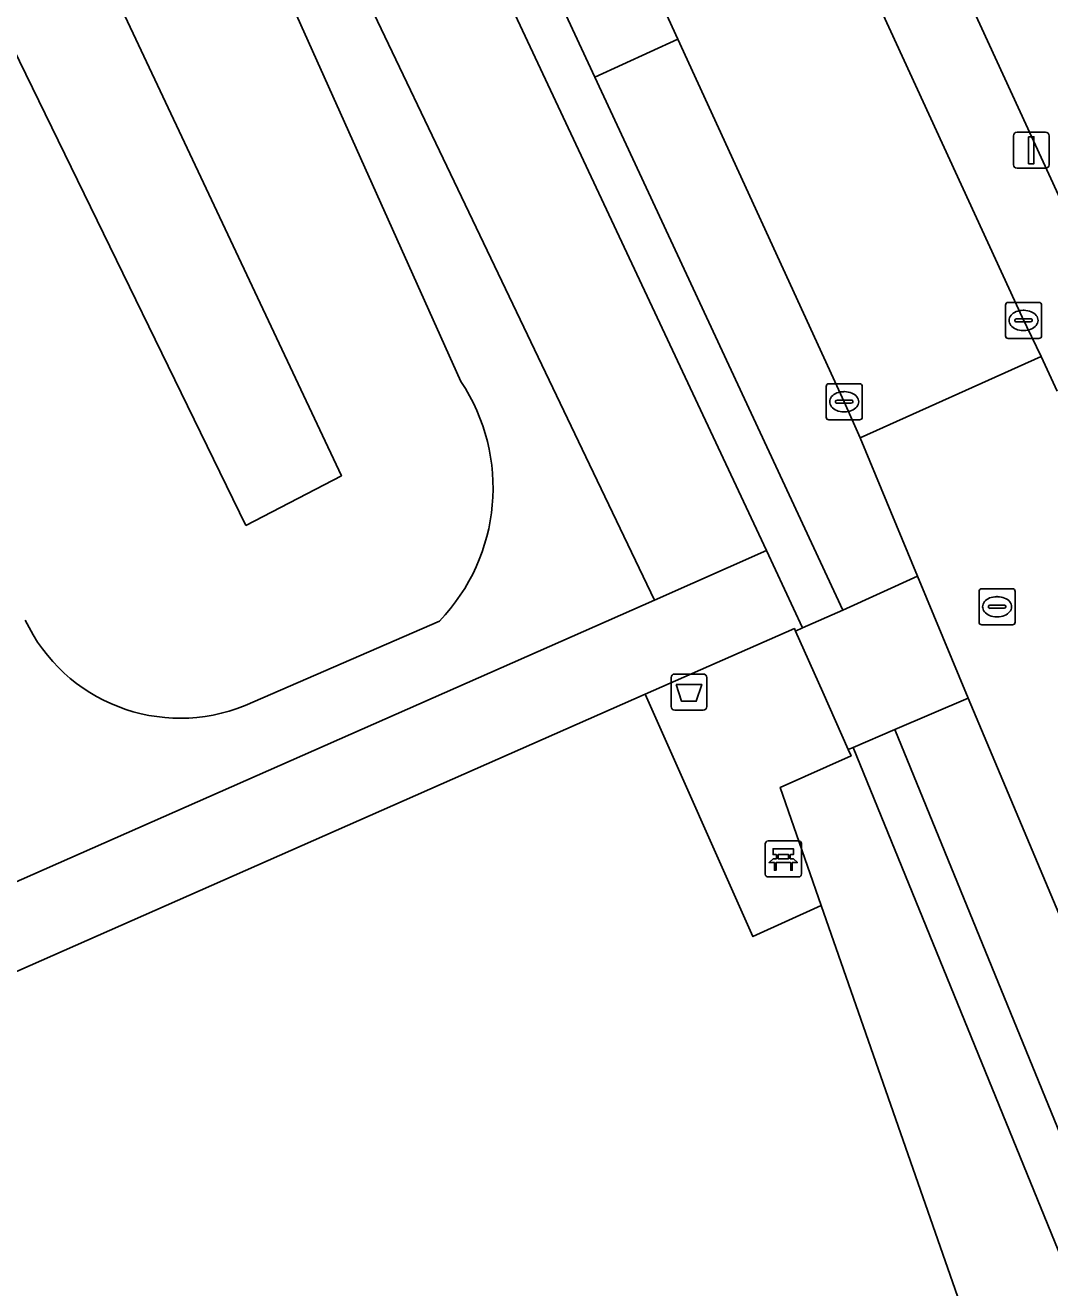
# Model space of a CAD drawing. Extents: x 160030 to 160839, y 385325 to 386450.
# Drawn here: x 160622.29 to 160650.68, y 385707.05 to 385742.04 of the extents above; entities that cross this region are included whole.
import ezdxf

# ---------------------------------------------------------------- set-up
doc = ezdxf.new("R2010")
doc.units = 0
for name, color, linetype in [('IMGEO_Afvalbak', 7, 'Continuous'), ('IMGEO_Bank', 7, 'Continuous'), ('IMGEO_Groenvoorziening', 7, 'Continuous'), ('IMGEO_Hek', 7, 'Continuous'), ('IMGEO_Kolk', 7, 'Continuous'), ('IMGEO_Lichtmast', 7, 'Continuous'), ('IMGEO_Oever', 7, 'Continuous'), ('IMGEO_Rijbaan_lokaal_open', 7, 'Continuous'), ('IMGEO_Rioolput', 7, 'Continuous'), ('IMGEO_Terreindeel_open', 7, 'Continuous'), ('IMGEO_Voetpad_halfverhard', 7, 'Continuous'), ('IMGEO_Voetpad_open', 7, 'Continuous'), ('IMGEO_Waterloop', 7, 'Continuous')]:
    doc.layers.add(name, color=color, linetype=linetype)

msp = doc.modelspace()

# ---------------------------------------------------------------- linework, layer by layer
at = {"layer": 'IMGEO_Afvalbak'}
for p, q in [((160640.289, 385724.06), (160641.079, 385724.06)), ((160641.079, 385724.06), (160640.289, 385724.06)), ((160640.189, 385723.16), (160640.189, 385723.96)), ((160640.189, 385723.96), (160640.189, 385723.16)), ((160641.179, 385723.96), (160641.179, 385723.16)), ((160641.179, 385723.16), (160641.179, 385723.96)), ((160641.079, 385723.06), (160640.289, 385723.06)), ((160640.289, 385723.06), (160641.079, 385723.06))]:
    msp.add_line(p, q, dxfattribs=at)
msp.add_lwpolyline([(160640.332, 385723.774), (160641.036, 385723.774), (160640.887, 385723.304), (160640.481, 385723.304), (160640.332, 385723.774)], dxfattribs=at)
for centre, start, end in [((160640.289, 385723.96), 90, 180), ((160640.289, 385723.96), 90, 180), ((160641.079, 385723.96), 0, 90), ((160641.079, 385723.96), 360, 90), ((160640.289, 385723.16), 180, 270), ((160640.289, 385723.16), 180, 270), ((160641.079, 385723.16), 270, 0), ((160641.079, 385723.16), 270, 0)]:
    msp.add_arc(centre, 0.1, start, end, dxfattribs=at)
at = {"layer": 'IMGEO_Bank'}
for p, q in [((160642.8, 385718.512), (160642.8, 385719.353)), ((160642.8, 385719.353), (160642.8, 385718.512)), ((160642.875, 385719.437), (160643.716, 385719.437)), ((160643.716, 385719.437), (160642.875, 385719.437)), ((160643.8, 385719.362), (160643.8, 385718.521)), ((160643.8, 385718.521), (160643.8, 385719.362)), ((160643.497, 385718.835), (160643.104, 385718.835)), ((160643.109, 385718.943), (160643.109, 385719.049)), ((160643.153, 385719.049), (160643.153, 385718.943)), ((160643.441, 385719.055), (160643.159, 385719.055)), ((160643.159, 385718.937), (160643.441, 385718.937)), ((160643.447, 385718.943), (160643.447, 385719.049)), ((160643.491, 385719.049), (160643.491, 385718.943)), ((160643.725, 385718.437), (160642.884, 385718.437)), ((160642.884, 385718.437), (160643.725, 385718.437))]:
    msp.add_line(p, q, dxfattribs=at)
for points in [[(160643.103, 385719.055), (160643.017, 385719.055), (160643.017, 385719.216), (160643.58, 385719.216), (160643.58, 385719.055), (160643.497, 385719.055)], [(160643.047, 385718.835), (160642.905, 385718.835), (160643.017, 385718.937), (160643.103, 385718.937)], [(160643.097, 385718.828), (160643.097, 385718.621), (160643.054, 385718.621), (160643.054, 385718.828)], [(160643.497, 385718.937), (160643.58, 385718.937), (160643.692, 385718.835), (160643.553, 385718.835)], [(160643.547, 385718.828), (160643.547, 385718.621), (160643.503, 385718.621), (160643.503, 385718.828)]]:
    msp.add_lwpolyline(points, dxfattribs=at)
for centre, radius, start, end in [((160642.878, 385719.359), 0.0779, 92.4484, 184.2845), ((160642.878, 385719.359), 0.0779, 92.4484, 184.2845), ((160643.722, 385719.359), 0.0779, 2.4484, 94.2845), ((160643.722, 385719.359), 0.0779, 2.4484, 94.2845), ((160643.047, 385718.828), 0.00671, 2.8957, 87.1043), ((160643.104, 385718.828), 0.00671, 92.8957, 177.1043), ((160643.102, 385719.048), 0.00671, 2.8957, 87.1043), ((160643.102, 385718.944), 0.00671, 272.8957, 357.1043), ((160643.159, 385719.048), 0.00671, 92.8957, 177.1043), ((160643.159, 385718.944), 0.00671, 182.8957, 267.1043), ((160643.441, 385719.048), 0.00671, 2.8957, 87.1043), ((160643.441, 385718.944), 0.00671, 272.8957, 357.1043), ((160643.498, 385719.048), 0.00671, 92.8957, 177.1043), ((160643.498, 385718.944), 0.00671, 182.8957, 267.1043), ((160643.496, 385718.828), 0.00671, 2.8957, 87.1043), ((160643.553, 385718.828), 0.00671, 92.8957, 177.1043), ((160642.878, 385718.515), 0.0779, 182.4484, 274.2845), ((160642.878, 385718.515), 0.0779, 182.4484, 274.2845), ((160643.722, 385718.515), 0.0779, 272.4484, 4.2845), ((160643.722, 385718.515), 0.0779, 272.4484, 4.2845)]:
    msp.add_arc(centre, radius, start, end, dxfattribs=at)
at = {"layer": 'IMGEO_Groenvoorziening'}
for points in [[(160652.559, 385785.062), (160655.035, 385785.583), (160653.909, 385790.747), (160640.551, 385787.76), (160628.775, 385785.314), (160637.433, 385766.658), (160652.572, 385733.759)], [(160605.555, 385779.27), (160603.801, 385778.112), (160606.504, 385773.97), (160608.419, 385771.595), (160614.469, 385762.609), (160615.034, 385762.002), (160615.504, 385761.708), (160616.025, 385761.518), (160616.833, 385761.444), (160622.794, 385761.817), (160628.303, 385750), (160637.822, 385730.081), (160639.731, 385726.111), (160642.831, 385727.48), (160632.198, 385750.155), (160616.832, 385782.684)], [(160623.797, 385755.709), (160634.36, 385732.17)], [(160633.766, 385725.526), (160628.384, 385723.191)]]:
    msp.add_lwpolyline(points, dxfattribs=at)
for points in [[(160624.04, 385776.996), (160620.234, 385785.144), (160617.527, 385784.695), (160618.289, 385782.992), (160633.327, 385750.814), (160638.077, 385740.604), (160640.376, 385741.653), (160635.598, 385752.067)], [(160622.794, 385761.817), (160616.833, 385761.444), (160616.025, 385761.518), (160615.504, 385761.708), (160615.034, 385762.002), (160614.469, 385762.609), (160608.419, 385771.595), (160606.504, 385773.97), (160603.801, 385778.112), (160578.877, 385761.661), (160586.589, 385750), (160608.557, 385716.72), (160610.848, 385713.211), (160621.871, 385718.226), (160639.731, 385726.111), (160637.822, 385730.081), (160628.303, 385750)], [(160644.987, 385731.605), (160640.376, 385741.653), (160638.077, 385740.604), (160644.95, 385725.831), (160647.023, 385726.77), (160645.434, 385730.609)], [(160614.792, 385712.624), (160639.472, 385723.498), (160643.605, 385725.319), (160643.637, 385725.247), (160643.834, 385725.341), (160642.831, 385727.48), (160639.731, 385726.111), (160621.871, 385718.226), (160610.848, 385713.211), (160650.933, 385652.753), (160653.022, 385654.169), (160653.041, 385654.182), (160653.469, 385654.47), (160653.413, 385654.556), (160653.293, 385654.475)], [(160650.054, 385701.285), (160644.352, 385717.646), (160642.458, 385716.786), (160639.472, 385723.498), (160614.792, 385712.624), (160653.293, 385654.475), (160653.413, 385654.556), (160650.762, 385658.633), (160652.332, 385659.676), (160653.513, 385657.955), (160661.711, 385663.365), (160664.517, 385665.217), (160658.784, 385679.044)], [(160648.425, 385723.394), (160646.393, 385722.522), (160652.716, 385707.042), (160654.83, 385707.907), (160652.264, 385714.252), (160651.821, 385715.317)], [(160645.237, 385722.026), (160645.095, 385721.972), (160645.176, 385721.79), (160643.212, 385720.92), (160644.352, 385717.646), (160650.054, 385701.285), (160658.784, 385679.044), (160664.517, 385665.217), (160661.711, 385663.365), (160663.284, 385660.922), (160665.653, 385662.477), (160666.01, 385662.713), (160668.947, 385663.902)]]:
    msp.add_lwpolyline(points, close=True, dxfattribs=at)
for centre, radius, start, end in [((160629.932, 385729.217), 5.322, 316.084, 33.6982), ((160626.581, 385727.585), 4.75, 205.2784, 292.3095)]:
    msp.add_arc(centre, radius, start, end, dxfattribs=at)
at = {"layer": 'IMGEO_Hek'}
for points in [[(160639.472, 385723.498), (160643.605, 385725.319)], [(160653.293, 385654.475), (160614.792, 385712.624), (160639.472, 385723.498)], [(160645.176, 385721.79), (160643.212, 385720.92), (160644.352, 385717.646)], [(160644.352, 385717.646), (160650.054, 385701.285), (160658.784, 385679.044), (160664.517, 385665.217)]]:
    msp.add_lwpolyline(points, dxfattribs=at)
at = {"layer": 'IMGEO_Kolk'}
for p, q in [((160649.458, 385733.433), (160649.458, 385734.285)), ((160649.533, 385734.359), (160650.385, 385734.359)), ((160650.459, 385734.285), (160650.459, 385733.433)), ((160649.717, 385733.853), (160649.717, 385733.865)), ((160649.76, 385733.902), (160650.158, 385733.902)), ((160649.946, 385734.139), (160649.971, 385734.139)), ((160650.201, 385733.865), (160650.201, 385733.853)), ((160650.155, 385733.816), (160649.757, 385733.816)), ((160649.969, 385733.579), (160649.944, 385733.579)), ((160650.385, 385733.359), (160649.533, 385733.359)), ((160644.561, 385732.105), (160645.413, 385732.105)), ((160644.486, 385731.179), (160644.486, 385732.031)), ((160644.974, 385731.885), (160644.999, 385731.885)), ((160645.487, 385732.031), (160645.487, 385731.179)), ((160644.745, 385731.599), (160644.745, 385731.611)), ((160645.183, 385731.562), (160644.785, 385731.562)), ((160644.788, 385731.648), (160645.186, 385731.648)), ((160645.229, 385731.611), (160645.229, 385731.599)), ((160645.413, 385731.105), (160644.561, 385731.105)), ((160644.997, 385731.325), (160644.972, 385731.325))]:
    msp.add_line(p, q, dxfattribs=at)
for points in [[(160649.458, 385733.433), (160649.458, 385734.285)], [(160649.533, 385734.359), (160650.385, 385734.359)], [(160650.459, 385734.285), (160650.459, 385733.433)], [(160650.385, 385733.359), (160649.533, 385733.359)], [(160644.561, 385732.105), (160645.413, 385732.105)], [(160644.486, 385731.179), (160644.486, 385732.031)], [(160645.487, 385732.031), (160645.487, 385731.179)], [(160645.413, 385731.105), (160644.561, 385731.105)]]:
    msp.add_lwpolyline(points, dxfattribs=at)
for centre, radius, start, end in [((160649.535, 385734.283), 0.0765, 91.552, 178.448), ((160649.535, 385734.283), 0.0765, 91.552, 178.448), ((160650.383, 385734.283), 0.0765, 1.552, 88.448), ((160650.383, 385734.283), 0.0765, 1.552, 88.448), ((160649.757, 385733.862), 0.0403, 85.8775, 175.7526), ((160649.754, 385733.852), 0.0366, 178.938, 274.7102), ((160650.158, 385733.859), 0.043, 264.8664, 352.4533), ((160650.162, 385733.864), 0.0386, 1.7309, 96.639), ((160649.535, 385733.435), 0.0765, 181.552, 268.448), ((160649.535, 385733.435), 0.0765, 181.552, 268.448), ((160650.383, 385733.435), 0.0765, 271.552, 358.448), ((160650.383, 385733.435), 0.0765, 271.552, 358.448), ((160644.563, 385732.029), 0.0765, 91.552, 178.448), ((160644.563, 385732.029), 0.0765, 91.552, 178.448), ((160645.411, 385732.029), 0.0765, 1.552, 88.448), ((160645.411, 385732.029), 0.0765, 1.552, 88.448), ((160644.785, 385731.608), 0.0403, 85.8775, 175.7526), ((160644.782, 385731.598), 0.0366, 178.938, 274.7102), ((160645.186, 385731.605), 0.043, 264.8664, 352.4533), ((160645.19, 385731.61), 0.0386, 1.7309, 96.639), ((160644.563, 385731.181), 0.0765, 181.552, 268.448), ((160644.563, 385731.181), 0.0765, 181.552, 268.448), ((160645.411, 385731.181), 0.0765, 271.552, 358.448), ((160645.411, 385731.181), 0.0765, 271.552, 358.448)]:
    msp.add_arc(centre, radius, start, end, dxfattribs=at)
for centre, major_axis, ratio, start_param, end_param in [((160649.945, 385733.859), (-0.387, 0.002), 0.722429, 4.712389, 7.853982), ((160649.97, 385733.859), (-0.39, 0.002), 0.717154, 1.570796, 4.712389), ((160644.973, 385731.605), (-0.387, 0.002), 0.722429, 4.712389, 7.853982), ((160644.998, 385731.605), (-0.39, 0.002), 0.717154, 1.570796, 4.712389)]:
    msp.add_ellipse(centre, major_axis=major_axis, ratio=ratio, start_param=start_param, end_param=end_param, dxfattribs=at)
at = {"layer": 'IMGEO_Lichtmast'}
for p, q in [((160649.677, 385738.175), (160649.677, 385738.975)), ((160649.677, 385738.975), (160649.677, 385738.175)), ((160649.777, 385739.075), (160650.567, 385739.075)), ((160650.567, 385739.075), (160649.777, 385739.075)), ((160650.667, 385738.975), (160650.667, 385738.175)), ((160650.667, 385738.175), (160650.667, 385738.975)), ((160650.567, 385738.075), (160649.777, 385738.075)), ((160649.777, 385738.075), (160650.567, 385738.075))]:
    msp.add_line(p, q, dxfattribs=at)
msp.add_lwpolyline([(160650.097, 385738.95), (160650.247, 385738.95), (160650.247, 385738.2), (160650.097, 385738.2), (160650.097, 385738.95)], dxfattribs=at)
for centre, start, end in [((160649.777, 385738.975), 90, 180), ((160649.777, 385738.975), 90, 180), ((160650.567, 385738.975), 0, 90), ((160650.567, 385738.975), 360, 90), ((160649.777, 385738.175), 180, 270), ((160649.777, 385738.175), 180, 270), ((160650.567, 385738.175), 270, 0), ((160650.567, 385738.175), 270, 0)]:
    msp.add_arc(centre, 0.1, start, end, dxfattribs=at)
at = {"layer": 'IMGEO_Oever'}
for points in [[(160634.36, 385732.17), (160623.797, 385755.709)], [(160628.384, 385723.191), (160633.766, 385725.526)]]:
    msp.add_lwpolyline(points, dxfattribs=at)
msp.add_lwpolyline([(160628.398, 385728.173), (160616.916, 385751.722), (160620.015, 385752.975), (160631.049, 385729.555)], close=True, dxfattribs=at)
for centre, radius, start, end in [((160629.932, 385729.217), 5.322, 316.084, 33.6982), ((160626.581, 385727.585), 4.75, 205.2784, 292.3095)]:
    msp.add_arc(centre, radius, start, end, dxfattribs=at)
at = {"layer": 'IMGEO_Rijbaan_lokaal_open'}
msp.add_lwpolyline([(160635.246, 385765.866), (160628.802, 385779.787), (160621.033, 385796.572), (160620.07, 385798.64), (160615.072, 385796.313), (160615.852, 385794.67), (160619.688, 385786.418), (160620.234, 385785.144), (160624.04, 385776.996), (160635.598, 385752.067), (160640.376, 385741.653), (160644.987, 385731.605), (160645.434, 385730.609), (160650.45, 385732.858), (160649.918, 385733.946)], close=True, dxfattribs=at)
msp.add_lwpolyline([(160650.887, 385731.903), (160650.45, 385732.858), (160645.434, 385730.609), (160647.023, 385726.77), (160648.425, 385723.394), (160651.821, 385715.317), (160656.937, 385717.386), (160656.498, 385718.406)], dxfattribs=at)
at = {"layer": 'IMGEO_Rioolput'}
for p, q in [((160648.724, 385725.498), (160648.724, 385726.35)), ((160648.799, 385726.424), (160649.651, 385726.424)), ((160649.212, 385726.204), (160649.237, 385726.204)), ((160649.725, 385726.35), (160649.725, 385725.498)), ((160648.983, 385725.918), (160648.983, 385725.93)), ((160649.421, 385725.881), (160649.023, 385725.881)), ((160649.026, 385725.967), (160649.424, 385725.967)), ((160649.467, 385725.93), (160649.467, 385725.918)), ((160649.235, 385725.644), (160649.21, 385725.644)), ((160649.651, 385725.424), (160648.799, 385725.424))]:
    msp.add_line(p, q, dxfattribs=at)
for points in [[(160648.724, 385725.498), (160648.724, 385726.35)], [(160648.799, 385726.424), (160649.651, 385726.424)], [(160649.725, 385726.35), (160649.725, 385725.498)], [(160649.651, 385725.424), (160648.799, 385725.424)]]:
    msp.add_lwpolyline(points, dxfattribs=at)
for centre, radius, start, end in [((160648.801, 385726.348), 0.0765, 91.552, 178.448), ((160648.801, 385726.348), 0.0765, 91.552, 178.448), ((160649.649, 385726.348), 0.0765, 1.552, 88.448), ((160649.649, 385726.348), 0.0765, 1.552, 88.448), ((160649.023, 385725.927), 0.0403, 85.8775, 175.7526), ((160649.02, 385725.917), 0.0366, 178.938, 274.7102), ((160649.424, 385725.924), 0.043, 264.8664, 352.4533), ((160649.428, 385725.929), 0.0386, 1.7309, 96.639), ((160648.801, 385725.5), 0.0765, 181.552, 268.448), ((160648.801, 385725.5), 0.0765, 181.552, 268.448), ((160649.649, 385725.5), 0.0765, 271.552, 358.448), ((160649.649, 385725.5), 0.0765, 271.552, 358.448)]:
    msp.add_arc(centre, radius, start, end, dxfattribs=at)
for centre, major_axis, ratio, start_param, end_param in [((160649.211, 385725.924), (-0.387, 0.002), 0.722429, 4.712389, 7.853982), ((160649.236, 385725.924), (-0.39, 0.002), 0.717154, 1.570796, 4.712389)]:
    msp.add_ellipse(centre, major_axis=major_axis, ratio=ratio, start_param=start_param, end_param=end_param, dxfattribs=at)
at = {"layer": 'IMGEO_Terreindeel_open'}
msp.add_lwpolyline([(160645.176, 385721.79), (160645.095, 385721.972), (160644.391, 385723.555), (160643.637, 385725.247), (160643.605, 385725.319), (160639.472, 385723.498), (160642.458, 385716.786), (160644.352, 385717.646), (160643.212, 385720.92)], close=True, dxfattribs=at)
at = {"layer": 'IMGEO_Voetpad_halfverhard'}
for points in [[(160618.289, 385782.992), (160616.832, 385782.684), (160632.198, 385750.155), (160642.831, 385727.48), (160643.834, 385725.341), (160644.95, 385725.831), (160638.077, 385740.604), (160633.327, 385750.814)], [(160652.716, 385707.042), (160646.393, 385722.522), (160645.237, 385722.026), (160668.947, 385663.902), (160670.141, 385660.976), (160674.629, 385649.974), (160675.824, 385650.464), (160671.443, 385661.191)]]:
    msp.add_lwpolyline(points, close=True, dxfattribs=at)
at = {"layer": 'IMGEO_Voetpad_open'}
for points in [[(160619.258, 385800.467), (160620.07, 385798.64), (160621.033, 385796.572), (160628.802, 385779.787), (160635.246, 385765.866), (160649.918, 385733.946), (160650.45, 385732.858), (160650.887, 385731.903)], [(160652.572, 385733.759), (160637.433, 385766.658), (160628.775, 385785.314), (160627.546, 385787.995), (160622.363, 385799.309)]]:
    msp.add_lwpolyline(points, dxfattribs=at)
msp.add_lwpolyline([(160647.023, 385726.77), (160644.95, 385725.831), (160643.834, 385725.341), (160643.637, 385725.247), (160644.391, 385723.555), (160645.095, 385721.972), (160645.237, 385722.026), (160646.393, 385722.522), (160648.425, 385723.394)], close=True, dxfattribs=at)
at = {"layer": 'IMGEO_Waterloop'}
msp.add_lwpolyline([(160628.398, 385728.173), (160631.049, 385729.555), (160620.015, 385752.975), (160616.916, 385751.722)], close=True, dxfattribs=at)

doc.saveas('drawing.dxf')
